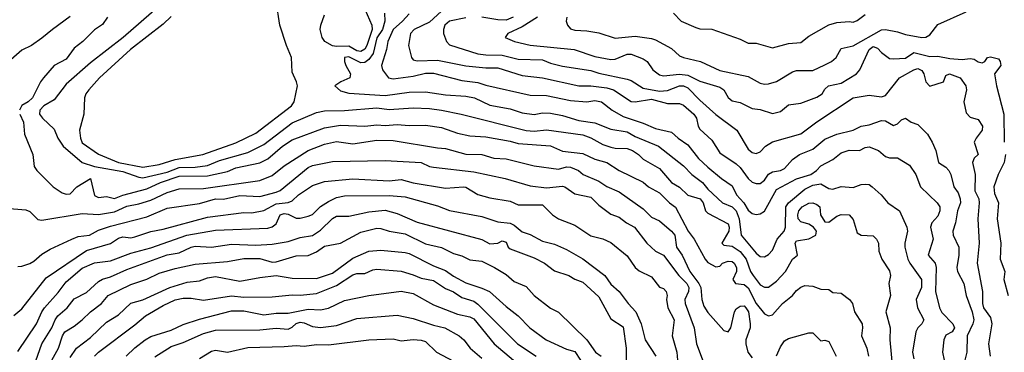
# Model space of a CAD drawing. Header units: metres. Extents: x -46681 to -43747, y -240911 to -237677.
# Tile 609 of 656: x -45669 to -45547, y -239416 to -239375. Entities that reach past the tile are written whole.
import ezdxf

# ---------------------------------------------------------------- set-up
doc = ezdxf.new("R2010")
doc.units = ezdxf.units.M
doc.layers.add('CONTOUR_INDEX', color=1, linetype='Continuous')
doc.layers.add('CONTOUR_INTER', color=3, linetype='Continuous')

msp = doc.modelspace()

# ---------------------------------------------------------------- linework, layer by layer
at = {"layer": 'CONTOUR_INDEX'}
for points, elevation in [([(-45620.6, -239374.1), (-45621.43, -239375.02), (-45622.6, -239376.02), (-45623.25, -239377.52), (-45623.41, -239378.52), (-45624.05, -239380.52), (-45623.89, -239381.02), (-45623.17, -239382.02), (-45622.6, -239382.15), (-45620.1, -239381.82), (-45618.6, -239381.47), (-45617.6, -239381.44), (-45614.1, -239382.35), (-45612.1, -239382.6), (-45611.1, -239382.94), (-45605.6, -239384.16), (-45603.6, -239384.22), (-45600.6, -239384.83), (-45598.6, -239385.01), (-45597.6, -239384.85), (-45596.79, -239385.02), (-45595.44, -239386.02), (-45594.1, -239386.81), (-45591.6, -239387.63), (-45590.1, -239388.33), (-45588.1, -239388.77), (-45587.29, -239389.52), (-45586.1, -239390.33), (-45584.74, -239392.02), (-45583.6, -239393.09), (-45581.92, -239394.52), (-45580.6, -239395.42), (-45580.04, -239396.52), (-45579.15, -239397.52), (-45578.6, -239398.44), (-45578.1, -239398.85), (-45577.6, -239398.95), (-45577.1, -239398.87), (-45576.6, -239398.55), (-45575.1, -239395.85), (-45572.6, -239394.54), (-45570.84, -239394.02), (-45570.13, -239393.52), (-45569.6, -239392.94), (-45568.1, -239392.15), (-45567.1, -239391.34), (-45566.6, -239391.14), (-45566.1, -239391.01), (-45564.82, -239391.02), (-45564.1, -239390.66), (-45563.6, -239390.6), (-45562.45, -239391.02), (-45561.6, -239391.78), (-45561.1, -239391.93), (-45560.1, -239391.95), (-45558.6, -239392.87), (-45557.85, -239394.02), (-45557.26, -239395.52), (-45555.17, -239397.52), (-45554.87, -239398.02), (-45554.84, -239398.52), (-45555.1, -239399.19), (-45555.86, -239400.02), (-45556.01, -239400.52), (-45555.7, -239402.02), (-45556.29, -239404.02), (-45555.43, -239405.02), (-45555.32, -239405.52), (-45555.41, -239408.52), (-45554.88, -239410.52), (-45554.6, -239411.13), (-45553.24, -239412.52), (-45553.05, -239413.02), (-45553.34, -239413.52), (-45554.1, -239413.92), (-45554.38, -239414.52), (-45554.52, -239416.02), (-45553.89, -239419.02)], 100), ([(-45587.84, -239374.02), (-45586.89, -239375.02), (-45585.1, -239375.81), (-45584.6, -239375.96), (-45583.1, -239376), (-45579.6, -239377.23), (-45578.6, -239377.73), (-45577.6, -239377.73), (-45575.6, -239378.3), (-45573.6, -239377.77), (-45572.1, -239377.63), (-45571.1, -239376.87), (-45568.6, -239375.47), (-45567.6, -239375.19), (-45566.1, -239375.05), (-45565.6, -239375.13), (-45565.1, -239374.94), (-45564.1, -239374.2)], 95), ([(-45669.1, -239405.4), (-45668.6, -239405.38), (-45667.6, -239405.06), (-45667.1, -239404.77), (-45666.1, -239403.87), (-45665.1, -239403.27), (-45662.41, -239402.02), (-45661.6, -239401.71), (-45660.22, -239401.52), (-45659.1, -239400.9), (-45657.6, -239400.43), (-45653.1, -239399.26), (-45650.6, -239398.2), (-45646.6, -239397.6), (-45644.6, -239397.02), (-45643.6, -239397.06), (-45641.6, -239396.61), (-45639.1, -239396.72), (-45637.1, -239396.21), (-45636.6, -239395.99), (-45633.1, -239393.13), (-45632.6, -239392.89), (-45630.1, -239392.42), (-45623.6, -239392.27), (-45619.1, -239392.51), (-45618.1, -239393), (-45617.6, -239393.11), (-45612.6, -239393.7), (-45608.72, -239394.52), (-45605.6, -239395.41), (-45603.6, -239395.68), (-45601.6, -239395.44), (-45601.33, -239395.52), (-45600.1, -239396.41), (-45598.1, -239396.84), (-45597.1, -239397.83), (-45595.6, -239398.91), (-45594.6, -239399.32), (-45593.66, -239400.02), (-45592.67, -239400.52), (-45591.16, -239402.52), (-45590.1, -239403.52), (-45589.1, -239404.02), (-45587.2, -239406.52), (-45586.19, -239407.52), (-45585.97, -239408.02), (-45586.01, -239408.52), (-45586.45, -239409.52), (-45586.43, -239410.02), (-45585.31, -239413.02), (-45585.02, -239415.02), (-45584.04, -239417.52)], 105), ([(-45662.6, -239416.7), (-45661.81, -239415.52), (-45660.1, -239414.21), (-45658.1, -239412.32), (-45656.6, -239411.41), (-45655.1, -239409.97), (-45653.6, -239409.53), (-45650.26, -239408.02), (-45648.1, -239407.34), (-45646.6, -239407.2), (-45645.6, -239406.83), (-45644.6, -239406.67), (-45641.6, -239407.24), (-45639.1, -239406.76), (-45637.1, -239406.54), (-45635.1, -239406.85), (-45632.1, -239406.91), (-45630.1, -239406.25), (-45627.6, -239404.38), (-45625.6, -239403.52), (-45624.1, -239403.37), (-45621.1, -239403.66), (-45620.6, -239403.79), (-45617.6, -239405.34), (-45616.1, -239405.91), (-45615.1, -239406.63), (-45613.6, -239407.44), (-45611.6, -239408.09), (-45610.66, -239408.52), (-45608.6, -239410.38), (-45607.1, -239411.51), (-45605.67, -239413.02), (-45603.65, -239414.52), (-45601.1, -239415.65), (-45600.1, -239415.96), (-45599.39, -239417.02)], 110)]:
    msp.add_lwpolyline(points, dxfattribs=dict(at, elevation=elevation))
at = {"layer": 'CONTOUR_INTER'}
for points, elevation in [([(-45650.1, -239374.44), (-45651.1, -239375.38), (-45655.12, -239378.52), (-45658.98, -239382.02), (-45660.3, -239383.52), (-45660.65, -239384.02), (-45660.81, -239384.52), (-45660.92, -239386.52), (-45661.44, -239388.52), (-45661.32, -239389.52), (-45661.1, -239390.08), (-45659.1, -239391.51), (-45656.6, -239392.51), (-45653.6, -239393.09), (-45651.6, -239392.79), (-45649.6, -239392.16), (-45646.18, -239391.52), (-45642.1, -239390.09), (-45639.6, -239388.88), (-45635.19, -239385.52), (-45634.84, -239385.02), (-45634.45, -239383.02), (-45634.55, -239382.52), (-45635.1, -239381.33), (-45635.17, -239379.52), (-45635.8, -239378.02), (-45636.61, -239375.52), (-45637.1, -239372.52)], 101), ([(-45651.6, -239373.13), (-45656.04, -239377.02), (-45660.1, -239380.15), (-45663.1, -239382.8), (-45664.6, -239384.74), (-45665.85, -239385.52), (-45666.36, -239386.02), (-45666.4, -239386.52), (-45666.05, -239387.02), (-45664.6, -239388.38), (-45664.14, -239389.52), (-45663.47, -239390.52), (-45661.12, -239392.52), (-45659.6, -239393), (-45656.1, -239393.65), (-45654.1, -239394.36), (-45653.6, -239394.41), (-45650.6, -239393.71), (-45649.1, -239393.14), (-45647.1, -239393.11), (-45645.6, -239392.9), (-45644.1, -239392.29), (-45640.6, -239391.3), (-45638.6, -239390.28), (-45635.1, -239387.59), (-45632.1, -239386.31), (-45631.1, -239386.12), (-45628.6, -239386.09), (-45624.6, -239385.73), (-45623.1, -239385.94), (-45620.1, -239385.73), (-45618.1, -239385.84), (-45616.6, -239386.02), (-45614.15, -239386.52), (-45606.1, -239388.54), (-45605.1, -239388.63), (-45603.6, -239388.46), (-45599.1, -239389.11), (-45598.1, -239389.45), (-45596.6, -239390.3), (-45595.6, -239390.64), (-45595.1, -239390.76), (-45593.6, -239390.79), (-45592.93, -239391.02), (-45592.18, -239391.52), (-45591.6, -239392.11), (-45589.6, -239393.27), (-45588.1, -239395), (-45587.1, -239395.6), (-45586.1, -239396.57), (-45584.57, -239397.02), (-45584.2, -239397.52), (-45583.89, -239398.52), (-45583.6, -239398.8), (-45581.1, -239400.13), (-45580.97, -239400.52), (-45580.99, -239401.02), (-45581.86, -239402.52), (-45581.6, -239402.77), (-45580.6, -239402.9), (-45579.6, -239403.56), (-45578.85, -239404.52), (-45578.3, -239406.02), (-45578, -239406.52), (-45577.1, -239407.69), (-45576.6, -239407.96), (-45576.1, -239407.96), (-45575.1, -239407.25), (-45573.96, -239406.02), (-45573.11, -239404.52), (-45572.49, -239404.02), (-45572.8, -239402.52), (-45572.6, -239402.24), (-45571.1, -239401.98), (-45570.21, -239401.52), (-45570.12, -239401.02), (-45570.52, -239400.52), (-45571.1, -239400.16), (-45572.1, -239399.88), (-45572.4, -239399.52), (-45572.44, -239399.02), (-45572.31, -239398.52), (-45571.9, -239398.02), (-45571.1, -239397.57), (-45570.6, -239397.54), (-45570.1, -239397.75), (-45569.72, -239398.02), (-45569.63, -239399.02), (-45569.1, -239399.87), (-45568.6, -239399.92), (-45567.6, -239399.19), (-45567.1, -239398.97), (-45566.1, -239399), (-45565.6, -239399.6), (-45565.1, -239401.24), (-45564.6, -239401.55), (-45563.1, -239401.6), (-45562.7, -239402.02), (-45562.47, -239402.52), (-45562.4, -239403.52), (-45562.05, -239404.52), (-45561.1, -239405.94), (-45560.98, -239406.52), (-45561.16, -239407.52), (-45560.96, -239409.02), (-45561.53, -239411.02), (-45561.02, -239413.02), (-45561.06, -239414.52), (-45560.68, -239418.52)], 102), ([(-45626.11, -239373.52), (-45625.25, -239375.52), (-45625.21, -239376.02), (-45625.86, -239378.02), (-45626.1, -239378.46), (-45626.6, -239378.77), (-45627.1, -239378.68), (-45628.1, -239378.11), (-45629.6, -239378.16), (-45630.1, -239378.06), (-45631.04, -239377.52), (-45631.39, -239377.02), (-45631.65, -239376.02), (-45631.56, -239375.52), (-45631.1, -239374.21)], 102), ([(-45623.66, -239374.02), (-45623.64, -239375.02), (-45623.89, -239376.02), (-45624.6, -239377.07), (-45625.08, -239379.02), (-45625.6, -239379.76), (-45626.1, -239380.12), (-45626.6, -239380.19), (-45628.1, -239379.42), (-45628.61, -239379.52), (-45628.62, -239380.02), (-45628.46, -239380.52), (-45627.86, -239381.52), (-45627.96, -239382.02), (-45629.07, -239382.52), (-45629.82, -239383.02), (-45629.1, -239383.63), (-45628.1, -239383.93), (-45623.6, -239384.21), (-45620.6, -239383.8), (-45618.6, -239383.77), (-45616.1, -239384.15), (-45613.6, -239384.29), (-45612.53, -239384.52), (-45610.6, -239385.4), (-45608.1, -239385.89), (-45606.6, -239386.35), (-45605.1, -239386.56), (-45604.1, -239386.37), (-45603.1, -239386.4), (-45601.6, -239386.69), (-45599.6, -239387.3), (-45597.6, -239387.59), (-45595.6, -239388.39), (-45593.6, -239388.73), (-45592.6, -239389.32), (-45589.71, -239390.52), (-45586.6, -239392.93), (-45585.59, -239394.02), (-45584.26, -239395.02), (-45583.6, -239395.81), (-45581.8, -239397.52), (-45580.57, -239398.02), (-45580.1, -239398.52), (-45579.72, -239399.52), (-45579.47, -239401.52), (-45577.6, -239403.75), (-45577.1, -239404.17), (-45576.6, -239404.22), (-45576.1, -239403.92), (-45575.6, -239403.4), (-45575, -239402.02), (-45574.14, -239401.02), (-45573.96, -239400.52), (-45573.92, -239398.02), (-45573.62, -239397.52), (-45571.6, -239395.81), (-45570.6, -239395.34), (-45569.6, -239395.17), (-45568.6, -239395.74), (-45568.1, -239395.81), (-45567.1, -239395.49), (-45565.6, -239395.62), (-45564.6, -239395.26), (-45564.1, -239395.22), (-45563.6, -239395.27), (-45563.23, -239395.52), (-45562.11, -239396.52), (-45561.32, -239397.52), (-45559.84, -239398.52), (-45558.93, -239400.52), (-45558.85, -239401.02), (-45559.19, -239402.52), (-45559.18, -239403.02), (-45558.82, -239404.52), (-45558.59, -239405.02), (-45557.12, -239407.02), (-45557.15, -239408.02), (-45557.81, -239409.52), (-45557.62, -239410.52), (-45556.83, -239412.02), (-45557.09, -239412.52), (-45557.6, -239413.02), (-45557.84, -239413.52), (-45558.25, -239416.02), (-45558.1, -239416.85)], 101), ([(-45616.6, -239373.78), (-45618.1, -239375.12), (-45619.97, -239376.02), (-45620.43, -239376.52), (-45620.67, -239378.02), (-45620.3, -239379.52), (-45620.1, -239379.79), (-45619.6, -239379.93), (-45617.1, -239379.83), (-45613.6, -239380.56), (-45611.1, -239380.8), (-45609.6, -239380.78), (-45606.6, -239381.73), (-45604.1, -239382.04), (-45599.6, -239383.02), (-45598.1, -239383.04), (-45596.1, -239383.27), (-45595.29, -239383.52), (-45593.1, -239384.97), (-45592.6, -239385), (-45590.6, -239384.67), (-45588.6, -239385.21), (-45587.1, -239385.23), (-45586.6, -239385.41), (-45585.35, -239386.52), (-45585.02, -239387.02), (-45584.8, -239388.02), (-45584.6, -239388.4), (-45583.1, -239389.74), (-45582.1, -239391.31), (-45580.1, -239392.68), (-45579.6, -239393.15), (-45578.6, -239394.49), (-45578.1, -239394.97), (-45577.6, -239395.14), (-45577.1, -239395.11), (-45576.6, -239394.7), (-45576.1, -239393.99), (-45575.6, -239393.68), (-45574.6, -239393.5), (-45574.1, -239393.25), (-45573.1, -239392.14), (-45572.26, -239391.52), (-45570.6, -239390.89), (-45569.1, -239389.62), (-45567.6, -239389), (-45565.6, -239388.52), (-45564.6, -239388.04), (-45563.6, -239387.85), (-45562.1, -239387.32), (-45561.6, -239387.36), (-45560.6, -239387.93), (-45560.1, -239387.72), (-45559.6, -239387.22), (-45559.1, -239387.04), (-45558.42, -239387.52), (-45557.6, -239387.83), (-45556.37, -239389.02), (-45555.82, -239390.02), (-45555.36, -239391.02), (-45555.02, -239392.52), (-45554.1, -239393.12), (-45553.73, -239393.52), (-45553.48, -239394.02), (-45553.14, -239395.52), (-45552.6, -239396.29), (-45552.32, -239397.02), (-45552.28, -239397.52), (-45552.66, -239398.52), (-45552.9, -239400.02), (-45553.26, -239401.02), (-45553.21, -239401.52), (-45552.51, -239403.02), (-45552.51, -239404.02), (-45552.76, -239405.52), (-45552.69, -239406.02), (-45551.87, -239407.52), (-45551.59, -239409.02), (-45550.84, -239411.02), (-45550.66, -239412.02), (-45550.78, -239412.52), (-45551.47, -239414.02), (-45551.53, -239416.02), (-45551.78, -239417.02)], 99), ([(-45601.08, -239374.52), (-45601.15, -239375.02), (-45601, -239375.52), (-45600.6, -239375.95), (-45600.1, -239376.13), (-45598.6, -239376.21), (-45597.1, -239376.47), (-45595.1, -239377.12), (-45592.6, -239376.85), (-45590.6, -239377.14), (-45590.1, -239377.3), (-45588.1, -239378.41), (-45587.1, -239379.32), (-45586.62, -239379.52), (-45584.5, -239380.02), (-45582.1, -239381.13), (-45578.6, -239381.85), (-45577.1, -239382.69), (-45576.6, -239382.82), (-45576.1, -239382.79), (-45575.1, -239382.47), (-45573.1, -239381.28), (-45572.6, -239381.12), (-45570.6, -239381.1), (-45569.1, -239380.42), (-45568.3, -239380.02), (-45567.71, -239379.52), (-45567.1, -239378.4), (-45565.6, -239378.06), (-45562.1, -239376.09), (-45561.6, -239376.04), (-45560.1, -239376.32), (-45559.1, -239376.67), (-45557.1, -239377.05), (-45556.6, -239377), (-45556.1, -239376.69), (-45555.1, -239375.43), (-45551.6, -239373.86)], 96), ([(-45662.6, -239374.41), (-45664.79, -239376.02), (-45666.1, -239377.12), (-45667.39, -239378.02), (-45668.6, -239378.62), (-45670.6, -239380.37)], 104), ([(-45657.97, -239374.52), (-45658.6, -239375.4), (-45659.6, -239376.1), (-45661.02, -239377.52), (-45662.1, -239378.36), (-45663.1, -239379.72), (-45664.6, -239380.51), (-45665.92, -239382.02), (-45666.29, -239382.52), (-45667.28, -239384.52), (-45667.83, -239385.02), (-45668.6, -239385.46), (-45668.89, -239386.02)], 103), ([(-45613.6, -239374.61), (-45615.6, -239374.99), (-45616.19, -239375.52), (-45616.36, -239376.02), (-45616.34, -239376.52), (-45615.96, -239377.52), (-45615.6, -239377.94), (-45612.1, -239379.04), (-45611.1, -239379.18), (-45609.1, -239379.2), (-45607.1, -239379.7), (-45604.1, -239379.81), (-45603.1, -239380.21), (-45601.6, -239380.59), (-45598.1, -239381.1), (-45597.1, -239381.46), (-45593.6, -239382.19), (-45593.1, -239382.34), (-45591.6, -239383.29), (-45589.6, -239383.67), (-45588.6, -239383.6), (-45587.1, -239383.04), (-45586.6, -239383.04), (-45586.1, -239383.28), (-45584.6, -239384.8), (-45582.6, -239386.56), (-45580.02, -239388.52), (-45578.6, -239390.87), (-45578.1, -239391.27), (-45577.6, -239391.42), (-45577.1, -239391.22), (-45576.44, -239390.52), (-45575.6, -239389.97), (-45572.1, -239388.98), (-45570.1, -239387.48), (-45565.6, -239384.5), (-45563.6, -239384.18), (-45562.1, -239384.39), (-45561.6, -239384.21), (-45559.85, -239382.02), (-45558.1, -239381.03), (-45557.6, -239380.86), (-45557.1, -239381.1), (-45556.86, -239381.52), (-45556.59, -239382.52), (-45556.1, -239383.08), (-45554.41, -239382.52), (-45554.1, -239381.72), (-45553.66, -239381.52), (-45552.32, -239382.02), (-45551.63, -239383.02), (-45551.54, -239383.52), (-45551.89, -239385.02), (-45551.6, -239386.35), (-45551.1, -239386.89), (-45550.1, -239387.21), (-45549.57, -239388.02), (-45549.62, -239388.52), (-45550.36, -239389.52), (-45550.59, -239390.02), (-45550.13, -239391.52), (-45550.6, -239391.97), (-45550.82, -239392.52), (-45550.47, -239394.02), (-45550.51, -239396.02), (-45550.04, -239397.02), (-45549.97, -239397.52), (-45550.14, -239399.52), (-45549.98, -239402.52), (-45550.23, -239405.02), (-45549.57, -239408.52), (-45549.58, -239410.02), (-45549.46, -239410.52), (-45548.6, -239411.73), (-45548.41, -239412.52), (-45548.83, -239415.02), (-45548.64, -239416.52)], 98), ([(-45607.72, -239374.52), (-45608.6, -239374.87), (-45609.6, -239374.85), (-45611.6, -239374.49)], 98), ([(-45604.71, -239374.52), (-45606.6, -239375.7), (-45608.38, -239376.52), (-45608.71, -239377.02), (-45607.57, -239377.52), (-45605.6, -239377.97), (-45600.16, -239378.52), (-45597.6, -239379.38), (-45595.6, -239379.75), (-45595.1, -239379.73), (-45593.6, -239379.11), (-45593.1, -239379.09), (-45591.6, -239379.67), (-45591.1, -239380), (-45590.41, -239381.02), (-45589.6, -239381.66), (-45589.1, -239381.77), (-45587.1, -239381.57), (-45586.1, -239381.68), (-45584.6, -239382.43), (-45582.1, -239383.18), (-45581.6, -239383.51), (-45581.1, -239384.47), (-45580.6, -239384.89), (-45579.6, -239385.09), (-45578.1, -239385.85), (-45577.1, -239385.97), (-45575.6, -239386.46), (-45574.6, -239386.19), (-45573.6, -239385.36), (-45572.1, -239385.15), (-45570.1, -239384.42), (-45569.45, -239384.02), (-45569.1, -239383.42), (-45568.66, -239383.02), (-45567.1, -239382.69), (-45565.18, -239381.52), (-45564.78, -239381.02), (-45563.62, -239378.52), (-45563.1, -239378.16), (-45562.6, -239378.35), (-45562.1, -239378.89), (-45561.1, -239379.62), (-45560.6, -239379.68), (-45559.1, -239379.58), (-45558.1, -239378.9), (-45556.1, -239379.4), (-45555.1, -239379.34), (-45553.6, -239379.64), (-45552.1, -239379.75), (-45551.1, -239379.64), (-45550.6, -239379.7), (-45550.1, -239380.06), (-45549.6, -239380.16), (-45549.27, -239380.02), (-45548.97, -239379.52), (-45548.6, -239379.44), (-45547.6, -239379.68), (-45547.37, -239380.02), (-45547.32, -239380.52), (-45548.09, -239381.52), (-45547.85, -239383.02), (-45546.94, -239386.52), (-45546.87, -239390.02)], 97), ([(-45668.86, -239386.52), (-45668.39, -239387.52), (-45668.27, -239389.02), (-45667.23, -239391.52), (-45667.05, -239393.02), (-45666.72, -239393.52), (-45664.72, -239395.52), (-45663.6, -239396.29), (-45663.1, -239396.45), (-45662.6, -239396.4), (-45661.77, -239395.52), (-45660.1, -239394.52), (-45659.6, -239396.6), (-45659.1, -239396.87), (-45658.1, -239396.75), (-45657.1, -239397), (-45656.1, -239396.57), (-45653.1, -239395.77), (-45651.4, -239395.02), (-45649.1, -239394.22), (-45645.6, -239394.19), (-45643.1, -239393.63), (-45642.1, -239393.19), (-45639.1, -239392.56), (-45638.1, -239392.08), (-45636.31, -239390.52), (-45635.1, -239389.72), (-45631.1, -239388.21), (-45629.1, -239387.9), (-45626.1, -239388.01), (-45624.6, -239387.84), (-45623.6, -239387.93), (-45622.1, -239387.8), (-45620.6, -239387.92), (-45618.6, -239387.9), (-45616.6, -239388.2), (-45614.6, -239388.89), (-45613.1, -239389.22), (-45611.1, -239389.36), (-45608.1, -239389.86), (-45607.1, -239390.17), (-45603.1, -239390.47), (-45601.6, -239391.12), (-45599.1, -239391.41), (-45597.6, -239392.1), (-45596.1, -239392.53), (-45594.6, -239393.52), (-45591.6, -239394.95), (-45590.95, -239395.52), (-45589.6, -239396.3), (-45588.35, -239397.52), (-45587.6, -239398.08), (-45586.05, -239401.02), (-45585.29, -239402.02), (-45583.93, -239404.52), (-45583.6, -239404.91), (-45582.6, -239405.45), (-45582.1, -239405.36), (-45581.79, -239405.02), (-45581.1, -239404.76), (-45580.6, -239404.8), (-45580.32, -239405.02), (-45580.06, -239405.52), (-45580.05, -239406.02), (-45580.5, -239407.02), (-45580.19, -239407.52), (-45579.1, -239407.66), (-45578.6, -239408.06), (-45577.6, -239409.99), (-45576.6, -239411.28), (-45576.1, -239411.52), (-45575.6, -239411.41), (-45574.36, -239410.02), (-45573.11, -239409.02), (-45572.6, -239408.39), (-45572.1, -239407.97), (-45571.6, -239407.78), (-45570.6, -239407.85), (-45569.6, -239408.24), (-45568.6, -239408.26), (-45568.1, -239408.64), (-45567.1, -239408.72), (-45566.04, -239409.52), (-45565.66, -239410.02), (-45565.45, -239411.02), (-45564.5, -239412.52), (-45564.43, -239413.02), (-45564.56, -239414.02), (-45563.91, -239415.52), (-45563.69, -239416.52)], 103), ([(-45670.6, -239398.18), (-45668.1, -239398.38), (-45667.6, -239398.61), (-45666.6, -239399.58), (-45666.1, -239399.66), (-45661.1, -239398.84), (-45659.1, -239398.95), (-45657.1, -239398.63), (-45655.6, -239397.95), (-45654.1, -239397.66), (-45652.6, -239397.19), (-45650.6, -239396.25), (-45649.1, -239395.8), (-45646.1, -239395.75), (-45639.1, -239394.75), (-45637.6, -239394.14), (-45636.1, -239392.95), (-45633.1, -239391.02), (-45631.1, -239390.26), (-45629.6, -239389.94), (-45627.6, -239390.23), (-45624.6, -239389.76), (-45622.6, -239389.81), (-45617.1, -239390.72), (-45616.1, -239390.79), (-45613.6, -239391.5), (-45611.6, -239391.54), (-45610.1, -239391.97), (-45608.6, -239392.08), (-45605.1, -239392.95), (-45602.1, -239393.33), (-45601.1, -239393.07), (-45600.6, -239393.09), (-45599.63, -239393.52), (-45599.04, -239394.02), (-45597.1, -239394.83), (-45596.1, -239395.5), (-45594.6, -239396.14), (-45591.6, -239398.27), (-45590.6, -239399.3), (-45589.6, -239399.75), (-45588.1, -239401.02), (-45587.7, -239401.52), (-45587.49, -239403.02), (-45586.79, -239404.02), (-45585.83, -239406.02), (-45584.71, -239407.52), (-45584.47, -239408.02), (-45584.35, -239409.52), (-45584.1, -239410.35), (-45583.6, -239411.11), (-45581.6, -239413.34), (-45581.1, -239413.52), (-45580.75, -239413.02), (-45580.3, -239411.02), (-45580.1, -239410.68), (-45579.6, -239410.34), (-45579.1, -239410.31), (-45578.89, -239410.52), (-45578.55, -239411.02), (-45578.36, -239412.52), (-45578.37, -239413.02), (-45578.89, -239414.52), (-45578.91, -239415.02), (-45578.66, -239416.02), (-45578.1, -239416.73)], 104), ([(-45546.72, -239391.52), (-45546.88, -239392.52), (-45547.62, -239394.02), (-45548.16, -239395.52), (-45548.1, -239396.37), (-45547.57, -239397.52), (-45547.74, -239399.52), (-45547.29, -239402.52), (-45547.4, -239404.52), (-45546.81, -239406.02), (-45546.91, -239407.02), (-45546.38, -239409.02)], 97), ([(-45669.6, -239411.48), (-45668.6, -239410.65), (-45665.6, -239406.82), (-45660.6, -239403.44), (-45657.6, -239402.58), (-45656.6, -239401.89), (-45656.1, -239401.75), (-45655.1, -239401.85), (-45654.6, -239401.75), (-45652.6, -239401.08), (-45651.1, -239400.79), (-45645.6, -239399.28), (-45641.1, -239398.74), (-45640.1, -239398.78), (-45638.6, -239398.49), (-45637.1, -239397.64), (-45635.6, -239397.49), (-45635.1, -239397.29), (-45634.3, -239396.52), (-45632.6, -239395.36), (-45631.1, -239394.88), (-45627.6, -239394.54), (-45623.1, -239394.8), (-45621.6, -239394.65), (-45620.1, -239395.06), (-45616.1, -239395.69), (-45613.87, -239395.52), (-45613.6, -239395.57), (-45612.1, -239396.48), (-45610.6, -239396.89), (-45608.1, -239397.3), (-45607.1, -239397.76), (-45604.1, -239397.79), (-45602.83, -239399.02), (-45602.1, -239399.51), (-45600.1, -239400.3), (-45598.1, -239401.63), (-45596.6, -239401.99), (-45595.6, -239402.43), (-45593.6, -239404.09), (-45592.6, -239405.53), (-45592.1, -239405.97), (-45590.6, -239406.71), (-45589.6, -239407.96), (-45589.1, -239408.15), (-45588.77, -239408.52), (-45588.63, -239409.02), (-45588.72, -239409.52), (-45588.55, -239410.52), (-45587.79, -239412.02), (-45588.01, -239414.02), (-45587.45, -239416.02), (-45587.37, -239417.02)], 106), ([(-45669.1, -239415.96), (-45666.76, -239412.52), (-45666.13, -239411.02), (-45665.79, -239410.52), (-45664.1, -239408.65), (-45663.1, -239407.33), (-45661.1, -239405.61), (-45659.6, -239404.98), (-45657.6, -239404.73), (-45655.1, -239403.77), (-45652.6, -239403.12), (-45648.16, -239401.52), (-45644.6, -239400.91), (-45638.1, -239400.65), (-45637.6, -239400.5), (-45637.1, -239400.13), (-45636.6, -239399), (-45636.1, -239398.85), (-45635.6, -239398.93), (-45634.6, -239399.43), (-45634.1, -239399.44), (-45633.1, -239399.18), (-45632.6, -239398.98), (-45631.6, -239397.99), (-45630.6, -239397.36), (-45629.6, -239396.87), (-45628.6, -239396.67), (-45623.1, -239396.6), (-45621.1, -239396.8), (-45617.1, -239397.89), (-45615.6, -239398.46), (-45611.6, -239399.22), (-45609.6, -239399.86), (-45608.1, -239400.04), (-45607.6, -239400.29), (-45606.6, -239401.13), (-45605.6, -239401.44), (-45604.1, -239402.29), (-45602.6, -239402.63), (-45601.1, -239403.29), (-45599.1, -239404.47), (-45596.37, -239406.52), (-45595.6, -239407.59), (-45594.6, -239408.52), (-45593.49, -239410.02), (-45592.52, -239411.02), (-45591.88, -239412.52), (-45591.38, -239414.52), (-45590.06, -239416.52)], 107), ([(-45667.1, -239417.8), (-45666.11, -239415.02), (-45664.89, -239413.02), (-45664.46, -239412.02), (-45664.13, -239411.52), (-45662.97, -239410.52), (-45662.1, -239409.42), (-45660.6, -239408.65), (-45659.1, -239407.28), (-45658.6, -239406.98), (-45657.6, -239406.71), (-45655.6, -239405.77), (-45650.6, -239403.96), (-45649.1, -239403.74), (-45647.6, -239403), (-45647.1, -239402.9), (-45645.1, -239403), (-45642.6, -239402.64), (-45639.6, -239402.76), (-45637.6, -239402.66), (-45635.6, -239402.3), (-45634.1, -239401.83), (-45632.6, -239401.57), (-45631.6, -239400.9), (-45630.1, -239399.47), (-45629.6, -239399.17), (-45628.1, -239399.17), (-45625.6, -239398.62), (-45623.6, -239398.42), (-45622.1, -239398.85), (-45619.6, -239399.92), (-45611.6, -239402.06), (-45610.6, -239402.59), (-45609.6, -239402.54), (-45609.1, -239402.24), (-45608.6, -239402.38), (-45608.34, -239403.02), (-45608.1, -239403.23), (-45605.1, -239404.32), (-45603.84, -239405.02), (-45602.6, -239405.95), (-45600.84, -239406.52), (-45600.1, -239406.98), (-45599.1, -239407.35), (-45597.1, -239409.19), (-45595.6, -239411.89), (-45594.1, -239412.91), (-45593.72, -239415.52), (-45593.71, -239417.02)], 108), ([(-45664.89, -239417.02), (-45664.06, -239415.52), (-45663.55, -239414.02), (-45663.26, -239413.52), (-45662.1, -239412.83), (-45661.1, -239412.04), (-45660.08, -239411.02), (-45658.73, -239410.02), (-45657.91, -239409.02), (-45655.1, -239407.63), (-45653.1, -239406.97), (-45651.6, -239406.25), (-45649.6, -239405.66), (-45647.1, -239405.12), (-45643.1, -239404.8), (-45641.1, -239404.44), (-45639.1, -239404.44), (-45637.6, -239404.86), (-45637.1, -239404.84), (-45634.6, -239404.11), (-45633.1, -239404.06), (-45632.1, -239403.59), (-45631.1, -239402.91), (-45629.1, -239402.51), (-45626.6, -239401.15), (-45624.6, -239400.68), (-45624.1, -239400.69), (-45623.1, -239401.02), (-45621.1, -239401.35), (-45618.6, -239402.62), (-45616.6, -239403.04), (-45615.1, -239403.82), (-45614.1, -239404.11), (-45613.1, -239404.57), (-45611.6, -239404.75), (-45610.02, -239405.52), (-45608.6, -239406.39), (-45607.6, -239407.27), (-45606.1, -239407.91), (-45605.11, -239409.02), (-45603.1, -239410.57), (-45602.1, -239411.09), (-45598.6, -239414.52), (-45597.52, -239416.02), (-45596.81, -239416.52)], 109), ([(-45659.61, -239416.52), (-45659.1, -239416.03), (-45654.6, -239412.66), (-45653.27, -239411.52), (-45651.1, -239410.23), (-45649.6, -239409.56), (-45648.6, -239409.35), (-45647.6, -239409.35), (-45646.1, -239409.59), (-45642.6, -239409.06), (-45641.1, -239409.21), (-45637.6, -239409.19), (-45635.1, -239408.91), (-45634.1, -239408.96), (-45632.1, -239408.76), (-45629.6, -239407.79), (-45627.6, -239406.46), (-45627.1, -239406.28), (-45626.1, -239406.3), (-45625.1, -239405.83), (-45624.6, -239405.74), (-45621.6, -239406.01), (-45620.1, -239406.44), (-45619.1, -239406.88), (-45617.6, -239407.15), (-45616.1, -239408.15), (-45615.1, -239408.57), (-45614.1, -239409.25), (-45612.6, -239409.71), (-45612.1, -239410.07), (-45607.18, -239415.02), (-45604.89, -239416.52)], 111), ([(-45655.65, -239416.52), (-45654.6, -239415.5), (-45653.33, -239414.52), (-45652.6, -239414.08), (-45650.1, -239413.31), (-45648.6, -239412.6), (-45646.6, -239411.94), (-45642.6, -239410.9), (-45641.1, -239410.92), (-45638.6, -239411.4), (-45637.1, -239411.21), (-45635.6, -239411.19), (-45633.1, -239410.7), (-45631.6, -239410.8), (-45630.6, -239410.59), (-45628.6, -239409.64), (-45625.6, -239409.01), (-45621.6, -239408.48), (-45620.1, -239408.78), (-45617.6, -239410.15), (-45614.6, -239411.31), (-45613.1, -239411.65), (-45612.6, -239411.92), (-45610.09, -239415.02), (-45607.69, -239417.02)], 112), ([(-45652.1, -239416.61), (-45650.1, -239415.32), (-45648.6, -239414.83), (-45646.1, -239413.72), (-45644.6, -239413.3), (-45639.1, -239413.28), (-45637.1, -239413.05), (-45635.6, -239413.19), (-45635.1, -239412.94), (-45634.6, -239412.49), (-45634.1, -239412.33), (-45633.6, -239412.41), (-45632.6, -239412.87), (-45631.6, -239412.96), (-45629.6, -239412.71), (-45627.1, -239411.86), (-45622.1, -239411.46), (-45620.1, -239411.84), (-45617.6, -239412.7), (-45616.18, -239413.02), (-45614.43, -239414.02), (-45613.82, -239414.52), (-45613.06, -239415.52), (-45611.6, -239416.76)], 113), ([(-45646.6, -239416.82), (-45645.1, -239415.9), (-45644.6, -239415.77), (-45643.1, -239416.04), (-45640.6, -239415.45), (-45636.1, -239415.35), (-45634.6, -239415.19), (-45633.6, -239415.27), (-45632.1, -239415.07), (-45630.6, -239415.14), (-45625.6, -239414.5), (-45622.6, -239414.37), (-45621.6, -239414.62), (-45620.1, -239414.45), (-45619.1, -239414.56), (-45618.6, -239414.73), (-45617.24, -239416.02), (-45615.1, -239417.14)], 114), ([(-45575.1, -239416.48), (-45574.6, -239415.38), (-45574.1, -239414.64), (-45573.6, -239414.34), (-45571.1, -239413.65), (-45570.6, -239413.63), (-45569.6, -239414.61), (-45569.1, -239414.54), (-45568.6, -239414.72), (-45567.69, -239416.52)], 104)]:
    msp.add_lwpolyline(points, dxfattribs=dict(at, elevation=elevation))

doc.saveas('drawing.dxf')
